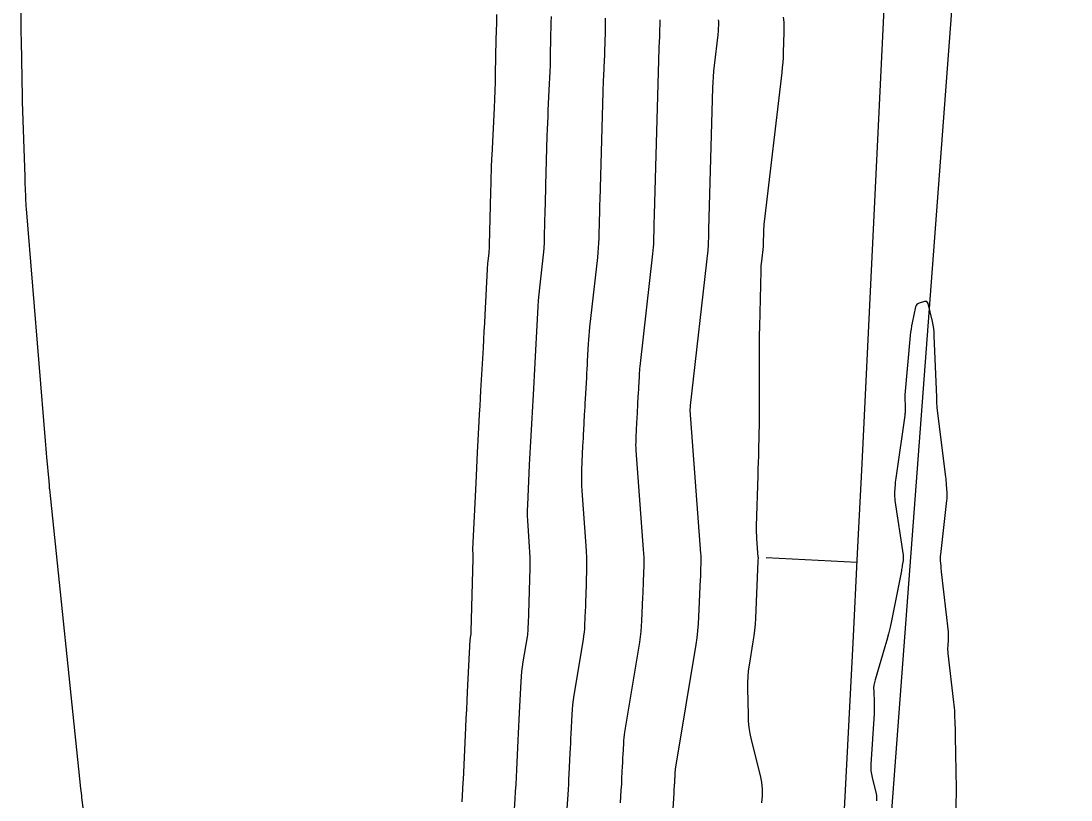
# Model space of a CAD drawing. Extents: x 1768942 to 1774819, y 723037 to 732099.
# Drawn here: x 1770518.9 to 1770588, y 730874 to 730925.3 of the extents above; entities that cross this region are included whole.
import ezdxf

# ---------------------------------------------------------------- set-up
doc = ezdxf.new("R2010")
doc.units = 0
doc.layers.add('R_Contours', color=7, linetype='Continuous')
doc.layers.add('R_Horz Alg', color=7, linetype='Continuous')

msp = doc.modelspace()

# ---------------------------------------------------------------- linework, layer by layer
at = {"layer": 'R_Contours'}
for points in [[(1770522.973, 730873.295), (1770522.873, 730874.097), (1770522.855, 730874.249), (1770522.837, 730874.401), (1770522.82, 730874.553), (1770522.804, 730874.705), (1770520.745, 730894.438), (1770520.744, 730894.454), (1770520.742, 730894.47), (1770520.741, 730894.486), (1770520.74, 730894.502), (1770520.736, 730894.596), (1770520.735, 730894.61), (1770520.733, 730894.618), (1770520.732, 730894.671), (1770520.732, 730894.682), (1770520.731, 730894.707), (1770520.73, 730894.721), (1770520.727, 730894.753), (1770520.725, 730894.771), (1770520.713, 730894.888), (1770520.711, 730894.91), (1770520.709, 730894.931), (1770520.707, 730894.953), (1770520.705, 730894.974), (1770520.562, 730896.551), (1770520.538, 730896.821), (1770520.515, 730897.091), (1770520.492, 730897.361), (1770520.469, 730897.631), (1770519.212, 730912.911), (1770519.199, 730913.088), (1770519.187, 730913.265), (1770519.178, 730913.442), (1770519.171, 730913.618), (1770519.145, 730914.327), (1770519.139, 730914.504), (1770519.133, 730914.681), (1770519.127, 730914.858), (1770519.121, 730915.035), (1770518.961, 730920.001), (1770518.96, 730920.026), (1770518.959, 730920.051), (1770518.959, 730920.077), (1770518.959, 730920.102), (1770518.959, 730920.203), (1770518.959, 730920.229), (1770518.959, 730920.254), (1770518.958, 730920.279), (1770518.958, 730920.305), (1770518.878, 730923.973), (1770518.867, 730924.593), (1770518.859, 730925.213), (1770518.855, 730925.833)], [(1770550.195, 730925.725), (1770550.179, 730925.181), (1770550.165, 730924.638), (1770550.154, 730924.094), (1770550.109, 730921.824), (1770550.096, 730921.264), (1770550.078, 730920.705), (1770550.056, 730920.145), (1770550.03, 730919.586), (1770549.872, 730916.438), (1770549.862, 730916.237), (1770549.854, 730916.036), (1770549.846, 730915.835), (1770549.84, 730915.635), (1770549.818, 730914.831), (1770549.812, 730914.63), (1770549.807, 730914.429), (1770549.802, 730914.228), (1770549.797, 730914.027), (1770549.714, 730910.55), (1770549.709, 730910.415), (1770549.701, 730910.28), (1770549.69, 730910.146), (1770549.677, 730910.011), (1770549.615, 730909.473), (1770549.601, 730909.339), (1770549.589, 730909.204), (1770549.579, 730909.069), (1770549.571, 730908.934), (1770549.42, 730905.934), (1770549.392, 730905.389), (1770549.363, 730904.844), (1770549.333, 730904.299), (1770549.302, 730903.754), (1770549.139, 730900.943), (1770549.11, 730900.434), (1770549.081, 730899.925), (1770549.053, 730899.415), (1770549.026, 730898.906), (1770548.918, 730896.868), (1770548.891, 730896.359), (1770548.865, 730895.849), (1770548.841, 730895.34), (1770548.817, 730894.83), (1770548.616, 730890.488), (1770548.614, 730890.436), (1770548.614, 730890.384), (1770548.616, 730890.332), (1770548.619, 730890.28), (1770548.635, 730890.072), (1770548.638, 730890.019), (1770548.64, 730889.967), (1770548.64, 730889.915), (1770548.639, 730889.863), (1770548.502, 730885.065), (1770548.501, 730885.033), (1770548.5, 730885.002), (1770548.497, 730884.94), (1770548.496, 730884.924), (1770548.495, 730884.909), (1770548.493, 730884.893), (1770548.491, 730884.878), (1770548.457, 730884.674), (1770548.452, 730884.635), (1770548.447, 730884.595), (1770548.443, 730884.556), (1770548.441, 730884.516), (1770548.266, 730881.081), (1770548.236, 730880.495), (1770548.207, 730879.909), (1770548.178, 730879.323), (1770548.15, 730878.737), (1770547.982, 730875.279), (1770547.975, 730875.128), (1770547.967, 730874.978), (1770547.958, 730874.828), (1770547.949, 730874.678), (1770547.896, 730873.842)], [(1770553.788, 730925.608), (1770553.776, 730925.214), (1770553.766, 730924.82), (1770553.758, 730924.426), (1770553.726, 730922.781), (1770553.716, 730922.376), (1770553.703, 730921.971), (1770553.688, 730921.566), (1770553.669, 730921.16), (1770553.582, 730919.434), (1770553.562, 730919.011), (1770553.544, 730918.589), (1770553.528, 730918.166), (1770553.515, 730917.743), (1770553.424, 730914.491), (1770553.413, 730914.073), (1770553.402, 730913.656), (1770553.391, 730913.238), (1770553.381, 730912.82), (1770553.341, 730911.15), (1770553.326, 730910.733), (1770553.302, 730910.316), (1770553.269, 730909.9), (1770553.226, 730909.485), (1770553.024, 730907.704), (1770552.981, 730907.295), (1770552.944, 730906.885), (1770552.914, 730906.476), (1770552.89, 730906.065), (1770552.807, 730904.422), (1770552.786, 730904.012), (1770552.764, 730903.601), (1770552.741, 730903.191), (1770552.718, 730902.78), (1770552.595, 730900.663), (1770552.573, 730900.279), (1770552.552, 730899.895), (1770552.531, 730899.512), (1770552.51, 730899.128), (1770552.429, 730897.593), (1770552.409, 730897.209), (1770552.389, 730896.825), (1770552.371, 730896.441), (1770552.352, 730896.057), (1770552.23, 730893.396), (1770552.219, 730893.052), (1770552.219, 730892.707), (1770552.229, 730892.363), (1770552.249, 730892.02), (1770552.352, 730890.645), (1770552.373, 730890.301), (1770552.385, 730889.957), (1770552.389, 730889.612), (1770552.383, 730889.268), (1770552.297, 730886.227), (1770552.293, 730886.1), (1770552.288, 730885.973), (1770552.284, 730885.846), (1770552.278, 730885.719), (1770552.256, 730885.212), (1770552.248, 730885.085), (1770552.237, 730884.959), (1770552.222, 730884.833), (1770552.204, 730884.707), (1770551.931, 730883.051), (1770551.884, 730882.733), (1770551.845, 730882.414), (1770551.815, 730882.094), (1770551.794, 730881.773), (1770551.689, 730879.7), (1770551.666, 730879.247), (1770551.643, 730878.795), (1770551.621, 730878.342), (1770551.599, 730877.889), (1770551.505, 730875.937), (1770551.481, 730875.461), (1770551.455, 730874.985), (1770551.428, 730874.509), (1770551.398, 730874.033), (1770551.225, 730871.295)], [(1770554.808, 730872.756), (1770554.907, 730874.319), (1770554.927, 730874.655), (1770554.947, 730874.991), (1770554.965, 730875.327), (1770554.982, 730875.663), (1770555.048, 730877.041), (1770555.064, 730877.361), (1770555.08, 730877.68), (1770555.096, 730878), (1770555.112, 730878.319), (1770555.177, 730879.597), (1770555.197, 730879.916), (1770555.227, 730880.235), (1770555.266, 730880.552), (1770555.313, 730880.868), (1770555.916, 730884.536), (1770555.951, 730884.772), (1770555.979, 730885.009), (1770556, 730885.246), (1770556.014, 730885.484), (1770556.056, 730886.437), (1770556.066, 730886.675), (1770556.075, 730886.913), (1770556.084, 730887.151), (1770556.091, 730887.39), (1770556.142, 730889.188), (1770556.148, 730889.567), (1770556.144, 730889.946), (1770556.131, 730890.325), (1770556.107, 730890.703), (1770555.836, 730894.339), (1770555.815, 730894.685), (1770555.805, 730895.031), (1770555.805, 730895.377), (1770555.816, 730895.723), (1770555.888, 730897.284), (1770555.9, 730897.542), (1770555.913, 730897.8), (1770555.926, 730898.059), (1770555.94, 730898.317), (1770555.994, 730899.35), (1770556.008, 730899.608), (1770556.022, 730899.866), (1770556.037, 730900.124), (1770556.052, 730900.382), (1770556.134, 730901.806), (1770556.15, 730902.082), (1770556.165, 730902.359), (1770556.18, 730902.635), (1770556.194, 730902.911), (1770556.25, 730904.016), (1770556.266, 730904.292), (1770556.286, 730904.568), (1770556.311, 730904.843), (1770556.34, 730905.118), (1770556.863, 730909.721), (1770556.895, 730910.035), (1770556.92, 730910.351), (1770556.939, 730910.666), (1770556.95, 730910.983), (1770556.98, 730912.249), (1770556.988, 730912.565), (1770556.996, 730912.882), (1770557.004, 730913.198), (1770557.013, 730913.515), (1770557.212, 730920.617), (1770557.22, 730920.879), (1770557.23, 730921.141), (1770557.241, 730921.403), (1770557.253, 730921.665), (1770557.307, 730922.735), (1770557.319, 730922.986), (1770557.329, 730923.237), (1770557.336, 730923.488), (1770557.342, 730923.739), (1770557.362, 730924.758), (1770557.368, 730925.002), (1770557.374, 730925.246), (1770557.381, 730925.49)], [(1770558.363, 730873.774), (1770558.415, 730874.605), (1770558.427, 730874.801), (1770558.438, 730874.997), (1770558.449, 730875.193), (1770558.459, 730875.389), (1770558.498, 730876.193), (1770558.507, 730876.379), (1770558.516, 730876.566), (1770558.525, 730876.752), (1770558.535, 730876.939), (1770558.573, 730877.684), (1770558.585, 730877.87), (1770558.602, 730878.056), (1770558.624, 730878.241), (1770558.652, 730878.425), (1770559.629, 730884.366), (1770559.68, 730884.712), (1770559.722, 730885.059), (1770559.752, 730885.406), (1770559.773, 730885.755), (1770559.842, 730887.332), (1770559.853, 730887.593), (1770559.863, 730887.853), (1770559.872, 730888.113), (1770559.88, 730888.374), (1770559.91, 730889.415), (1770559.914, 730889.676), (1770559.911, 730889.936), (1770559.902, 730890.196), (1770559.886, 730890.456), (1770559.397, 730896.999), (1770559.387, 730897.176), (1770559.381, 730897.354), (1770559.382, 730897.532), (1770559.387, 730897.709), (1770559.424, 730898.511), (1770559.43, 730898.643), (1770559.437, 730898.776), (1770559.444, 730898.909), (1770559.45, 730899.041), (1770559.479, 730899.571), (1770559.486, 730899.704), (1770559.493, 730899.836), (1770559.5, 730899.969), (1770559.508, 730900.101), (1770559.55, 730900.833), (1770559.559, 730900.974), (1770559.566, 730901.116), (1770559.574, 730901.258), (1770559.581, 730901.4), (1770559.61, 730901.967), (1770559.618, 730902.109), (1770559.629, 730902.25), (1770559.641, 730902.392), (1770559.656, 730902.533), (1770560.5, 730909.956), (1770560.521, 730910.171), (1770560.539, 730910.385), (1770560.551, 730910.6), (1770560.558, 730910.816), (1770560.579, 730911.677), (1770560.584, 730911.893), (1770560.59, 730912.108), (1770560.596, 730912.324), (1770560.601, 730912.539), (1770560.909, 730923.491), (1770560.912, 730923.592), (1770560.916, 730923.694), (1770560.92, 730923.795), (1770560.925, 730923.896), (1770560.946, 730924.309), (1770560.95, 730924.406), (1770560.954, 730924.503), (1770560.957, 730924.6), (1770560.959, 730924.697), (1770560.967, 730925.09), (1770560.969, 730925.184), (1770560.971, 730925.279), (1770560.974, 730925.373)], [(1770561.627, 730870.109), (1770561.894, 730874.421), (1770561.898, 730874.479), (1770561.901, 730874.537), (1770561.905, 730874.596), (1770561.908, 730874.654), (1770561.923, 730874.891), (1770561.927, 730874.947), (1770561.93, 730875.003), (1770561.933, 730875.059), (1770561.936, 730875.115), (1770561.947, 730875.345), (1770561.95, 730875.398), (1770561.952, 730875.451), (1770561.955, 730875.505), (1770561.958, 730875.558), (1770561.969, 730875.771), (1770561.972, 730875.824), (1770561.977, 730875.877), (1770561.983, 730875.93), (1770561.991, 730875.983), (1770563.341, 730884.195), (1770563.409, 730884.651), (1770563.464, 730885.109), (1770563.504, 730885.567), (1770563.532, 730886.027), (1770563.641, 730888.509), (1770563.646, 730888.651), (1770563.652, 730888.793), (1770563.657, 730888.934), (1770563.661, 730889.076), (1770563.677, 730889.643), (1770563.679, 730889.784), (1770563.678, 730889.926), (1770563.673, 730890.067), (1770563.664, 730890.208), (1770562.959, 730899.659), (1770562.958, 730899.668), (1770562.958, 730899.677), (1770562.958, 730899.686), (1770562.958, 730899.696), (1770562.961, 730899.751), (1770562.964, 730899.807), (1770562.967, 730899.866), (1770562.968, 730899.889), (1770562.97, 730899.918), (1770562.971, 730899.933), (1770562.972, 730899.948), (1770564.136, 730910.192), (1770564.148, 730910.306), (1770564.157, 730910.42), (1770564.163, 730910.534), (1770564.167, 730910.648), (1770564.178, 730911.106), (1770564.181, 730911.22), (1770564.184, 730911.335), (1770564.187, 730911.449), (1770564.19, 730911.563), (1770564.452, 730920.898), (1770564.467, 730921.266), (1770564.489, 730921.633), (1770564.52, 730922), (1770564.559, 730922.366), (1770564.797, 730924.381), (1770564.806, 730924.47), (1770564.814, 730924.56), (1770564.82, 730924.65), (1770564.823, 730924.74), (1770564.835, 730925.1), (1770564.835, 730925.19), (1770564.832, 730925.28), (1770564.824, 730925.37)], [(1770567.676, 730873.775), (1770567.717, 730874.226), (1770567.715, 730874.675), (1770567.67, 730875.122), (1770567.582, 730875.566), (1770567.003, 730877.925), (1770566.914, 730878.332), (1770566.849, 730878.742), (1770566.806, 730879.156), (1770566.786, 730879.572), (1770566.75, 730881.301), (1770566.751, 730881.689), (1770566.77, 730882.077), (1770566.806, 730882.463), (1770566.861, 730882.848), (1770567.113, 730884.386), (1770567.171, 730884.771), (1770567.217, 730885.157), (1770567.251, 730885.545), (1770567.274, 730885.933), (1770567.439, 730889.687), (1770567.44, 730889.71), (1770567.441, 730889.732), (1770567.441, 730889.755), (1770567.442, 730889.778), (1770567.445, 730889.87), (1770567.445, 730889.893), (1770567.445, 730889.915), (1770567.444, 730889.938), (1770567.443, 730889.961), (1770567.352, 730891.17), (1770567.34, 730891.379), (1770567.332, 730891.588), (1770567.33, 730891.798), (1770567.333, 730892.007), (1770567.431, 730895.338), (1770567.443, 730895.773), (1770567.455, 730896.208), (1770567.466, 730896.643), (1770567.475, 730897.078), (1770567.513, 730898.819), (1770567.521, 730899.254), (1770567.527, 730899.689), (1770567.529, 730900.124), (1770567.529, 730900.559), (1770567.518, 730902.959), (1770567.518, 730903.504), (1770567.521, 730904.049), (1770567.528, 730904.593), (1770567.538, 730905.138), (1770567.621, 730908.83), (1770567.626, 730908.993), (1770567.635, 730909.156), (1770567.648, 730909.319), (1770567.665, 730909.481), (1770567.773, 730910.428), (1770567.774, 730910.441), (1770567.775, 730910.455), (1770567.776, 730910.468), (1770567.776, 730910.481), (1770567.778, 730910.548), (1770567.779, 730910.587), (1770567.803, 730911.459), (1770567.809, 730911.609), (1770567.818, 730911.758), (1770567.831, 730911.907), (1770567.847, 730912.056), (1770569.009, 730921.906), (1770569.044, 730922.237), (1770569.072, 730922.569), (1770569.093, 730922.901), (1770569.107, 730923.234), (1770569.148, 730924.566), (1770569.151, 730924.898), (1770569.138, 730925.23), (1770569.11, 730925.56)], [(1770580.478, 730873.264), (1770580.49, 730873.984), (1770580.493, 730874.164), (1770580.494, 730874.344), (1770580.494, 730874.524), (1770580.492, 730874.704), (1770580.445, 730878.145), (1770580.442, 730878.334), (1770580.438, 730878.523), (1770580.432, 730878.712), (1770580.425, 730878.901), (1770580.395, 730879.657), (1770580.385, 730879.846), (1770580.372, 730880.035), (1770580.355, 730880.223), (1770580.335, 730880.411), (1770579.956, 730883.617), (1770579.945, 730883.735), (1770579.939, 730883.853), (1770579.939, 730883.972), (1770579.945, 730884.091), (1770579.977, 730884.566), (1770579.983, 730884.685), (1770579.983, 730884.804), (1770579.977, 730884.922), (1770579.967, 730885.041), (1770579.52, 730888.986), (1770579.509, 730889.081), (1770579.5, 730889.176), (1770579.492, 730889.272), (1770579.484, 730889.367), (1770579.456, 730889.75), (1770579.451, 730889.845), (1770579.451, 730889.941), (1770579.455, 730890.036), (1770579.463, 730890.131), (1770579.865, 730893.688), (1770579.877, 730893.819), (1770579.884, 730893.95), (1770579.884, 730894.081), (1770579.879, 730894.213), (1770579.848, 730894.739), (1770579.839, 730894.87), (1770579.828, 730895.001), (1770579.815, 730895.132), (1770579.8, 730895.263), (1770579.239, 730899.796), (1770579.234, 730899.831), (1770579.231, 730899.866), (1770579.227, 730899.901), (1770579.224, 730899.937), (1770579.213, 730900.078), (1770579.211, 730900.114), (1770579.209, 730900.149), (1770579.209, 730900.185), (1770579.209, 730900.22), (1770579.212, 730900.369), (1770579.213, 730900.406), (1770579.213, 730900.442), (1770579.212, 730900.479), (1770579.211, 730900.516), (1770579.041, 730904.554), (1770579.026, 730904.789), (1770578.999, 730905.023), (1770578.962, 730905.255), (1770578.913, 730905.486), (1770578.632, 730906.677), (1770578.601, 730906.756), (1770578.552, 730906.804), (1770578.486, 730906.823), (1770578.403, 730906.811), (1770578.033, 730906.704), (1770577.949, 730906.669), (1770577.884, 730906.617), (1770577.837, 730906.548), (1770577.808, 730906.463), (1770577.585, 730905.412), (1770577.544, 730905.205), (1770577.51, 730904.997), (1770577.481, 730904.789), (1770577.459, 730904.579), (1770577.107, 730900.668), (1770577.102, 730900.589), (1770577.099, 730900.511), (1770577.098, 730900.433), (1770577.1, 730900.354), (1770577.115, 730900), (1770577.117, 730899.942), (1770577.118, 730899.883), (1770577.118, 730899.824), (1770577.117, 730899.765), (1770577.112, 730899.53), (1770577.11, 730899.471), (1770577.106, 730899.412), (1770577.1, 730899.354), (1770577.093, 730899.296), (1770576.517, 730895.311), (1770576.499, 730895.176), (1770576.483, 730895.042), (1770576.471, 730894.906), (1770576.46, 730894.771), (1770576.425, 730894.229), (1770576.42, 730894.093), (1770576.422, 730893.958), (1770576.431, 730893.823), (1770576.447, 730893.689), (1770576.979, 730890.093), (1770576.989, 730890.008), (1770576.992, 730889.923), (1770576.989, 730889.837), (1770576.979, 730889.752), (1770576.928, 730889.41), (1770576.915, 730889.325), (1770576.901, 730889.24), (1770576.886, 730889.155), (1770576.869, 730889.07), (1770576.216, 730885.773), (1770576.125, 730885.34), (1770576.024, 730884.91), (1770575.912, 730884.483), (1770575.79, 730884.058), (1770575.137, 730881.879), (1770575.09, 730881.697), (1770575.059, 730881.513), (1770575.043, 730881.326), (1770575.044, 730881.138), (1770575.075, 730880.381), (1770575.081, 730880.192), (1770575.081, 730880.002), (1770575.077, 730879.813), (1770575.067, 730879.624), (1770574.859, 730876.31), (1770574.853, 730876.089), (1770574.865, 730875.869), (1770574.893, 730875.65), (1770574.937, 730875.433), (1770575.2, 730874.363), (1770575.223, 730874.249), (1770575.234, 730874.135), (1770575.235, 730874.019), (1770575.224, 730873.903)]]:
    msp.add_lwpolyline(points, dxfattribs=at)
at = {"layer": 'R_Horz Alg'}
msp.add_line((1770556.177, 730606.87), (1770584.608, 730984.478), dxfattribs=at)
msp.add_lwpolyline([(1770567.962, 730889.934), (1770573.955, 730889.631)], dxfattribs=at)
msp.add_arc((1759129.36, 731467.219), 11459.16, 355.6942048, 359.4795914, dxfattribs=at)

doc.saveas('drawing.dxf')
